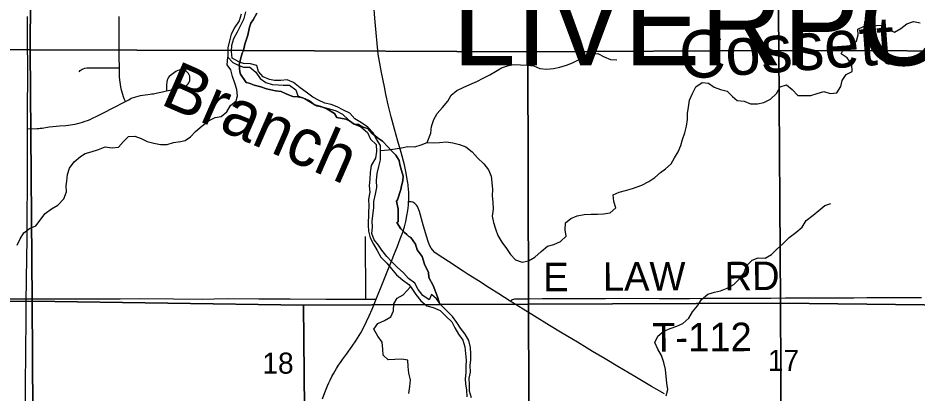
# Model space of a CAD drawing. Extents: x 0 to 34, y 0 to 22.
# Drawn here: x 2.784 to 3.679, y 18.513 to 18.886 of the extents above; entities that cross this region are included whole.
import ezdxf

# ---------------------------------------------------------------- set-up
doc = ezdxf.new("R2010")
doc.units = 0
for name, color, linetype in [('GM_X_County_Road', 7, 'Continuous'), ('GM_X_Major_River', 7, 'Continuous'), ('GM_X_Major_River_Text', 7, 'Continuous'), ('GM_X_Minor_River', 7, 'Continuous'), ('GM_X_Minor_River_Text', 7, 'Continuous'), ('GM_X_Section', 7, 'Continuous'), ('GM_X_Section_Text', 7, 'Continuous'), ('GM_X_State_Route', 7, 'Continuous'), ('GM_X_Township_Road', 7, 'Continuous'), ('GM_X_Township_Road_Text', 7, 'Continuous'), ('GM_X_Township_Text', 7, 'Continuous')]:
    doc.layers.add(name, color=color, linetype=linetype)

msp = doc.modelspace()

# ---------------------------------------------------------------- linework, layer by layer
at = {"layer": 'GM_X_County_Road'}
for points in [[(2.79093, 18.50279), (2.79105, 18.51409), (2.79108, 18.5223), (2.79122, 18.53251), (2.79128, 18.54174), (2.79143, 18.56118), (2.79156, 18.57903), (2.79172, 18.59362), (2.79186, 18.60627), (2.79202, 18.62178), (2.79245, 18.65092), (2.79258, 18.66175), (2.7927, 18.67837), (2.79288, 18.69681), (2.79309, 18.71098), (2.79316, 18.72061), (2.79309, 18.74474), (2.79301, 18.77551), (2.79306, 18.77995), (2.79316, 18.80505), (2.79322, 18.81849), (2.79311, 18.87921), (2.79319, 18.88741)], [(3.42731, 18.51171), (3.4146, 18.51924), (3.39787, 18.52917), (3.38094, 18.53908), (3.36843, 18.54659), (3.35585, 18.55409), (3.35052, 18.55726), (3.34074, 18.56314), (3.33505, 18.56653), (3.32563, 18.57217), (3.31304, 18.57973), (3.29787, 18.58905), (3.28661, 18.59603), (3.27366, 18.60395), (3.26245, 18.6112), (3.25287, 18.61733), (3.24213, 18.62413), (3.23195, 18.63073), (3.22693, 18.63397), (3.21246, 18.64334), (3.20095, 18.65079), (3.19874, 18.65251), (3.19644, 18.65506), (3.19504, 18.65688), (3.19353, 18.65984), (3.19202, 18.66354), (3.1906, 18.66774), (3.18747, 18.67881), (3.18338, 18.69338), (3.18219, 18.69645), (3.18127, 18.69828), (3.18035, 18.69961), (3.1796, 18.7005), (3.17875, 18.70131), (3.17776, 18.70199), (3.17681, 18.7024), (3.17514, 18.70285), (3.17257, 18.70298)]]:
    msp.add_lwpolyline(points, dxfattribs=at)
at = {"layer": 'GM_X_Major_River'}
for points in [[(3.23519, 18.50796), (3.23313, 18.51444), (3.23317, 18.5209), (3.23282, 18.52737), (3.23418, 18.53345), (3.23383, 18.53992), (3.23462, 18.54562), (3.23465, 18.55171), (3.2343, 18.55799), (3.23262, 18.56485), (3.22886, 18.57134), (3.22433, 18.57726), (3.22075, 18.5828), (3.21622, 18.58872), (3.21093, 18.59407), (3.20469, 18.60039), (3.20035, 18.6065), (3.19544, 18.61071), (3.19294, 18.6054), (3.1867, 18.60961), (3.18198, 18.61573), (3.17878, 18.62183), (3.17253, 18.62643), (3.16763, 18.63236), (3.1612, 18.63791), (3.1559, 18.64326), (3.1508, 18.64843), (3.1459, 18.65473), (3.1425, 18.65989), (3.13835, 18.66505), (3.1361, 18.67134), (3.13651, 18.6778), (3.13635, 18.68389), (3.13794, 18.69682), (3.13778, 18.70329), (3.13972, 18.7105), (3.14089, 18.71716), (3.14073, 18.724), (3.14134, 18.73104), (3.14308, 18.73807), (3.14463, 18.74453), (3.1447, 18.7588), (3.14075, 18.76528), (3.13717, 18.77139), (3.13207, 18.77732), (3.12564, 18.78154), (3.11901, 18.78538), (3.1141, 18.79111), (3.10765, 18.79419), (3.10159, 18.79727), (3.09534, 18.79959), (3.08927, 18.80114), (3.08283, 18.80422), (3.07714, 18.80691), (3.07071, 18.81209), (3.06446, 18.81649), (3.05803, 18.82167), (3.05178, 18.82436), (3.04532, 18.82364), (3.03886, 18.82348), (3.03412, 18.82465), (3.02786, 18.82716), (3.02314, 18.8327), (3.02146, 18.83842), (3.01501, 18.84035), (3.00818, 18.84058), (3.00344, 18.84232), (2.997, 18.84597), (2.99608, 18.85244), (2.99668, 18.8589), (2.99842, 18.86536), (3.00207, 18.87219), (3.00552, 18.87864), (3.00878, 18.88547), (3.01033, 18.89212)], [(3.00595, 18.88967), (3.00383, 18.88303), (2.99943, 18.87658), (2.99579, 18.86975), (2.99423, 18.8631), (2.99268, 18.85626), (2.99263, 18.84675), (2.99755, 18.8414), (3.00228, 18.83928), (3.00816, 18.83697), (3.01462, 18.83674), (3.02048, 18.83176), (3.02482, 18.82565), (3.03049, 18.82163), (3.03675, 18.8195), (3.04283, 18.81947), (3.04757, 18.81906), (3.05403, 18.81883), (3.06028, 18.81443), (3.06233, 18.80833), (3.06897, 18.80582), (3.07503, 18.80217), (3.08128, 18.79852), (3.08735, 18.79716), (3.0938, 18.7956), (3.10043, 18.79328), (3.10669, 18.79001), (3.11274, 18.78465), (3.11879, 18.78024), (3.12485, 18.77736), (3.13167, 18.77199), (3.13467, 18.76513), (3.14015, 18.75996), (3.14069, 18.75311), (3.1397, 18.74627), (3.1353, 18.73906), (3.13413, 18.73222), (3.13409, 18.72537), (3.1333, 18.71891), (3.13384, 18.71244), (3.13267, 18.7056), (3.13282, 18.69894), (3.1326, 18.6919), (3.13216, 18.67973), (3.13251, 18.67364), (3.13418, 18.66697), (3.13757, 18.66087), (3.14134, 18.65438), (3.14491, 18.64789), (3.15077, 18.64196), (3.15568, 18.63623), (3.1604, 18.6303), (3.16664, 18.62513), (3.17289, 18.62053), (3.17496, 18.61748), (3.17967, 18.6106), (3.18477, 18.6043), (3.19082, 18.59932), (3.19708, 18.59757), (3.2039, 18.59487), (3.20957, 18.58913), (3.21562, 18.58358), (3.21863, 18.57748), (3.22221, 18.57118), (3.22655, 18.56526), (3.22841, 18.55859), (3.22933, 18.55193)], [(3.22933, 18.55193), (3.22987, 18.54527), (3.22946, 18.539), (3.22962, 18.53272), (3.22883, 18.52663), (3.22918, 18.52188), (3.23029, 18.51559), (3.23064, 18.50874)]]:
    msp.add_lwpolyline(points, dxfattribs=at)
at = {"layer": 'GM_X_Minor_River'}
for points in [[(3.61384, 18.83953), (3.60931, 18.84603), (3.60325, 18.85006), (3.60594, 18.85537), (3.61261, 18.85875), (3.6187, 18.86272), (3.62025, 18.86898), (3.6199, 18.87488), (3.62561, 18.87752), (3.63245, 18.87805), (3.64461, 18.87874), (3.6501, 18.87434), (3.65635, 18.87164), (3.66283, 18.87522), (3.66874, 18.88013), (3.67521, 18.88219), (3.68204, 18.88101)], [(2.7826, 18.65975), (2.78568, 18.6662), (2.78931, 18.67189), (2.79503, 18.67624), (2.8015, 18.67905), (2.81068, 18.69118), (2.81697, 18.6959), (2.82326, 18.69948), (2.82917, 18.70573), (2.83187, 18.71275), (2.83171, 18.71884), (2.8323, 18.72359), (2.8329, 18.73006), (2.83502, 18.73632), (2.83942, 18.74258), (2.84572, 18.74787), (2.85048, 18.75089), (2.85656, 18.75276), (2.8636, 18.755), (2.87045, 18.75763), (2.87729, 18.75664), (2.88375, 18.75736), (2.88871, 18.76304), (2.89367, 18.76796), (2.89994, 18.76831), (2.9062, 18.7658), (2.91226, 18.76292), (2.9189, 18.76117), (2.92535, 18.75999), (2.93219, 18.75995), (2.93846, 18.76182), (2.94531, 18.76293), (2.95006, 18.76385), (2.9554, 18.76744), (2.96036, 18.77293), (2.96685, 18.77841), (2.97333, 18.78351), (2.9798, 18.78671), (2.98589, 18.78782), (2.9916, 18.79235), (2.99505, 18.79861), (3.00097, 18.80352), (3.00232, 18.80827), (3.0014, 18.81456), (2.99953, 18.82084), (2.99729, 18.8277), (2.99542, 18.83437), (2.99184, 18.83934), (2.99264, 18.8468)], [(3.19105, 18.76181), (3.19471, 18.77108), (3.19551, 18.77792), (3.19782, 18.78476), (3.20089, 18.79083), (3.20624, 18.79669), (3.21178, 18.80313), (3.21485, 18.80901), (3.22056, 18.81355), (3.22704, 18.81675), (3.23351, 18.81956), (3.24036, 18.82276), (3.24684, 18.82596), (3.25331, 18.82935), (3.25903, 18.83274), (3.26512, 18.83613), (3.27102, 18.83838), (3.2771, 18.83968), (3.28394, 18.83926), (3.29077, 18.83903), (3.29742, 18.83823), (3.30329, 18.83554), (3.31013, 18.83493), (3.31678, 18.83547), (3.32324, 18.83676), (3.32971, 18.83882), (3.3358, 18.84126), (3.3417, 18.84427), (3.34817, 18.84766), (3.35407, 18.85029), (3.36091, 18.85063), (3.36735, 18.84717), (3.37361, 18.84466), (3.38006, 18.84406)], [(3.14466, 18.75409), (3.15266, 18.75476), (3.15912, 18.75567), (3.16559, 18.75678), (3.17186, 18.75789), (3.17869, 18.75766), (3.18516, 18.75953), (3.19106, 18.76178), (3.19752, 18.76155), (3.20341, 18.76209), (3.21024, 18.76243), (3.2167, 18.76163), (3.22315, 18.76008), (3.22959, 18.75757), (3.23603, 18.75259), (3.24131, 18.74666), (3.24736, 18.74054), (3.25227, 18.73462), (3.2549, 18.72832), (3.25597, 18.71538), (3.25594, 18.70892), (3.25648, 18.70244), (3.25663, 18.6956), (3.25565, 18.68875), (3.25714, 18.68228), (3.25901, 18.67599), (3.26144, 18.66932), (3.2654, 18.66264), (3.26992, 18.65634), (3.27388, 18.65042), (3.27899, 18.64525), (3.28562, 18.64274), (3.29208, 18.64423), (3.29818, 18.64781), (3.30448, 18.65348), (3.31077, 18.65877), (3.31723, 18.66026), (3.3239, 18.66346), (3.32943, 18.66875), (3.32851, 18.67504), (3.32874, 18.68188), (3.33427, 18.68642), (3.34055, 18.68886), (3.34739, 18.69015), (3.35423, 18.69049), (3.36069, 18.69046), (3.36677, 18.6908), (3.37323, 18.69191), (3.37895, 18.69702), (3.37689, 18.7033), (3.37617, 18.70978), (3.38226, 18.71241), (3.38853, 18.71427), (3.39538, 18.71614), (3.40014, 18.71782), (3.40489, 18.71932), (3.41175, 18.72328), (3.41785, 18.72724), (3.42357, 18.73196), (3.42833, 18.73574), (3.43406, 18.74065), (3.43751, 18.74672), (3.44095, 18.7526), (3.44383, 18.75886), (3.44538, 18.76475), (3.4477, 18.77159), (3.44925, 18.77824), (3.45023, 18.7847), (3.45026, 18.79079), (3.45124, 18.79725), (3.45242, 18.80409), (3.4553, 18.81054), (3.45875, 18.81718), (3.46504, 18.82171), (3.47111, 18.82111), (3.47679, 18.81708), (3.48324, 18.81457), (3.48988, 18.81302), (3.49498, 18.80766), (3.4999, 18.80383), (3.50673, 18.80322), (3.51317, 18.80033), (3.52001, 18.80048), (3.52648, 18.80178), (3.53295, 18.80498), (3.53887, 18.81084), (3.5427, 18.81729), (3.54897, 18.81935), (3.55465, 18.81456), (3.56032, 18.80863), (3.56639, 18.80879), (3.57304, 18.80856), (3.57932, 18.81081), (3.58598, 18.81268), (3.59242, 18.81055), (3.59907, 18.81146), (3.6029, 18.81753), (3.60426, 18.82361), (3.60828, 18.82948), (3.61437, 18.83268), (3.61384, 18.83953)], [(3.42892, 18.50974), (3.43085, 18.5162), (3.42974, 18.52248), (3.42829, 18.53619), (3.42681, 18.54304), (3.42456, 18.54991), (3.4206, 18.5562), (3.41779, 18.56288), (3.42086, 18.56914), (3.42658, 18.57405), (3.43305, 18.57687), (3.43952, 18.57931), (3.4458, 18.58175), (3.45172, 18.58723), (3.45517, 18.5933), (3.46013, 18.59936), (3.46434, 18.6058), (3.47064, 18.6111), (3.4773, 18.61315), (3.48319, 18.61445), (3.48966, 18.61708), (3.49632, 18.62047), (3.50186, 18.62576), (3.50683, 18.6322), (3.50914, 18.63904), (3.51468, 18.64471), (3.52077, 18.64715), (3.5276, 18.64693), (3.53389, 18.65032), (3.53904, 18.65561), (3.54553, 18.66128), (3.55164, 18.66734), (3.55831, 18.67244), (3.56441, 18.67773), (3.56862, 18.68417), (3.5753, 18.68965), (3.58102, 18.69438), (3.58693, 18.69929), (3.59321, 18.70135)], [(3.17292, 18.51229), (3.1739, 18.51895), (3.17431, 18.5256), (3.17264, 18.53227), (3.17229, 18.53893), (3.17175, 18.54521), (3.16568, 18.54638), (3.15884, 18.54604), (3.15219, 18.5457), (3.14709, 18.55029), (3.14693, 18.55638), (3.1462, 18.56323), (3.14186, 18.56934), (3.13791, 18.57602), (3.14192, 18.58171), (3.14859, 18.5849), (3.15487, 18.58848), (3.15756, 18.59456), (3.15779, 18.60121), (3.16123, 18.6069), (3.16714, 18.61029), (3.17437, 18.61824)]]:
    msp.add_lwpolyline(points, dxfattribs=at)
at = {"layer": 'GM_X_Section'}
for points in [[(2.56549, 19.10794), (2.79739, 19.11023), (2.7958, 18.85424), (2.56819, 18.85493)], [(3.53903, 19.11114), (3.54138, 18.85346), (3.29121, 18.85211), (3.28908, 19.11023)], [(3.79582, 19.10682), (3.79726, 18.85283), (3.54138, 18.85346), (3.53903, 19.11114)], [(2.56819, 18.85493), (2.7958, 18.85424), (2.79756, 18.60391), (2.57201, 18.60293)], [(2.7958, 18.85424), (3.00814, 18.85359), (3.00694, 18.85067), (3.00595, 18.84721), (3.00386, 18.83951), (3.00418, 18.83555), (3.00448, 18.83222), (3.00529, 18.83006), (3.01096, 18.8218), (3.01394, 18.82093), (3.01888, 18.81893), (3.02134, 18.81819), (3.02536, 18.81734), (3.03107, 18.81535), (3.0369, 18.814), (3.04001, 18.81339), (3.04557, 18.8128), (3.05142, 18.81017), (3.05727, 18.8078), (3.06218, 18.80734), (3.0671, 18.80649), (3.07399, 18.80324), (3.07883, 18.79932), (3.08531, 18.79772), (3.09128, 18.79548), (3.09884, 18.79069), (3.10109, 18.78675), (3.1099, 18.78517), (3.11367, 18.78342), (3.11836, 18.78014), (3.12263, 18.77993), (3.12706, 18.77728), (3.13212, 18.7758), (3.13619, 18.77085), (3.14259, 18.76592), (3.1465, 18.76328), (3.15214, 18.75719), (3.15567, 18.75377), (3.15974, 18.74934), (3.16317, 18.744), (3.16388, 18.74004), (3.16551, 18.73417), (3.16701, 18.72855), (3.16682, 18.72369), (3.16547, 18.71869), (3.16474, 18.71523), (3.1614, 18.70496), (3.16039, 18.70341), (3.16218, 18.6955), (3.16208, 18.69294), (3.16203, 18.68756), (3.16209, 18.68309), (3.16081, 18.68243), (3.1649, 18.67608), (3.16857, 18.6724), (3.1708, 18.67038), (3.17289, 18.66835), (3.17471, 18.66748), (3.17946, 18.66087), (3.18121, 18.65526), (3.18609, 18.64853), (3.18852, 18.64075), (3.19225, 18.63247), (3.19284, 18.62761), (3.19709, 18.61947), (3.20125, 18.60838), (3.20371, 18.60066), (3.06807, 18.60001), (2.79756, 18.60391)], [(3.00814, 18.85359), (3.29121, 18.85211), (3.29209, 18.60109), (3.20371, 18.60066), (3.20125, 18.60838), (3.19709, 18.61947), (3.19284, 18.62761), (3.19225, 18.63247), (3.18852, 18.64075), (3.18609, 18.64853), (3.18121, 18.65526), (3.17946, 18.66087), (3.17471, 18.66748), (3.17289, 18.66835), (3.1708, 18.67038), (3.16857, 18.6724), (3.1649, 18.67608), (3.16081, 18.68243), (3.16209, 18.68309), (3.16203, 18.68756), (3.16208, 18.69294), (3.16218, 18.6955), (3.16039, 18.70341), (3.1614, 18.70496), (3.16474, 18.71523), (3.16547, 18.71869), (3.16682, 18.72369), (3.16701, 18.72855), (3.16551, 18.73417), (3.16388, 18.74004), (3.16317, 18.744), (3.15974, 18.74934), (3.15567, 18.75377), (3.15214, 18.75719), (3.1465, 18.76328), (3.14259, 18.76592), (3.13619, 18.77085), (3.13212, 18.7758), (3.12706, 18.77728), (3.12263, 18.77993), (3.11836, 18.78014), (3.11367, 18.78342), (3.1099, 18.78517), (3.10109, 18.78675), (3.09884, 18.79069), (3.09128, 18.79548), (3.08531, 18.79772), (3.07883, 18.79932), (3.07399, 18.80324), (3.0671, 18.80649), (3.06218, 18.80734), (3.05727, 18.8078), (3.05142, 18.81017), (3.04557, 18.8128), (3.04001, 18.81339), (3.0369, 18.814), (3.03107, 18.81535), (3.02536, 18.81734), (3.02134, 18.81819), (3.01888, 18.81893), (3.01394, 18.82093), (3.01096, 18.8218), (3.00529, 18.83006), (3.00448, 18.83222), (3.00418, 18.83555), (3.00386, 18.83951), (3.00595, 18.84721), (3.00694, 18.85067)], [(3.54138, 18.85346), (3.54284, 18.60193), (3.29209, 18.60109), (3.29121, 18.85211)], [(3.79726, 18.85283), (3.80064, 18.5989), (3.54284, 18.60193), (3.54138, 18.85346)], [(2.57201, 18.60293), (2.79756, 18.60391), (2.79951, 18.32799), (2.57123, 18.33072)], [(2.79756, 18.60391), (3.06807, 18.60001), (3.07048, 18.32618), (2.79951, 18.32799)], [(3.29209, 18.60109), (3.29303, 18.32745), (3.07048, 18.32618), (3.06807, 18.60001), (3.20371, 18.60066)], [(3.54284, 18.60193), (3.54412, 18.32749), (3.29303, 18.32745), (3.29209, 18.60109)], [(3.80064, 18.5989), (3.80425, 18.32752), (3.54412, 18.32749), (3.54284, 18.60193)]]:
    msp.add_lwpolyline(points, close=True, dxfattribs=at)
for points in [[(3.02149, 18.89073), (3.0177, 18.88417), (3.01542, 18.88082), (3.01406, 18.87671), (3.01236, 18.86889), (3.00952, 18.85978), (3.00814, 18.85359), (2.7958, 18.85424), (2.79739, 19.11023)], [(3.28908, 19.11023), (3.29121, 18.85211), (3.00814, 18.85359), (3.00952, 18.85978), (3.01236, 18.86889), (3.01406, 18.87671), (3.01542, 18.88082), (3.0177, 18.88417), (3.02149, 18.89073)]]:
    msp.add_lwpolyline(points, dxfattribs=at)
at = {"layer": 'GM_X_State_Route'}
msp.add_lwpolyline([(3.08689, 18.50672), (3.08922, 18.51323), (3.09179, 18.51979), (3.09307, 18.52275), (3.0943, 18.52551), (3.09621, 18.52919), (3.098, 18.53235), (3.10076, 18.53698), (3.10285, 18.5402), (3.10478, 18.54313), (3.10681, 18.54594), (3.11063, 18.5512), (3.11631, 18.55932), (3.12001, 18.56468), (3.12324, 18.56971), (3.12485, 18.57243), (3.12787, 18.57804), (3.13073, 18.58379), (3.13332, 18.58938), (3.13637, 18.59616), (3.14036, 18.60615), (3.14231, 18.61088), (3.14534, 18.61836), (3.15188, 18.63478), (3.15547, 18.64369), (3.15861, 18.65151), (3.16105, 18.65769), (3.16427, 18.66594), (3.16667, 18.67255), (3.1684, 18.67799), (3.16991, 18.68345), (3.17096, 18.68882), (3.17183, 18.69436), (3.17241, 18.69964), (3.17257, 18.70298), (3.17264, 18.70448), (3.17265, 18.7133), (3.17259, 18.7144), (3.17245, 18.71624), (3.17228, 18.71807), (3.17208, 18.7199), (3.17184, 18.72173), (3.17158, 18.72355), (3.17128, 18.72537), (3.17095, 18.72718), (3.17016, 18.73157), (3.1684, 18.73962), (3.165, 18.75191), (3.1618, 18.76342), (3.15857, 18.77509), (3.15535, 18.78763), (3.15231, 18.79932), (3.15004, 18.81013), (3.14851, 18.81735), (3.1457, 18.8315), (3.1442, 18.83875), (3.1423, 18.84981), (3.14192, 18.85333), (3.14115, 18.86046), (3.14021, 18.87095), (3.13903, 18.88556), (3.13811, 18.89907)], dxfattribs=at)
at = {"layer": 'GM_X_Township_Road'}
msp.add_line((3.12986, 18.60603), (3.1298, 18.66834), dxfattribs=at)
for points in [[(2.89056, 18.8027), (2.88931, 18.80547), (2.88856, 18.80745), (2.88784, 18.80973), (2.88668, 18.81402), (2.886, 18.81718), (2.88525, 18.82185), (2.88478, 18.82706), (2.88451, 18.83193), (2.88454, 18.83612), (2.88441, 18.84734), (2.8843, 18.85689), (2.88434, 18.87612), (2.8844, 18.88733)], [(2.79301, 18.77551), (2.80254, 18.77581), (2.80419, 18.77593), (2.80583, 18.7761), (2.80754, 18.77634), (2.81479, 18.77748), (2.81813, 18.77786), (2.825, 18.77841), (2.83127, 18.77891), (2.83389, 18.77916), (2.83778, 18.77971), (2.84036, 18.78019), (2.84293, 18.78076), (2.84547, 18.78142), (2.84798, 18.78217), (2.85047, 18.78301), (2.85293, 18.78394), (2.85536, 18.78496), (2.85775, 18.78606), (2.86215, 18.78814), (2.86946, 18.7917), (2.87784, 18.796), (2.89056, 18.8027), (2.8938, 18.80455), (2.89644, 18.80594), (2.89866, 18.80677), (2.90079, 18.80751), (2.90338, 18.8082), (2.90555, 18.80867), (2.90805, 18.80908), (2.91514, 18.81006), (2.91677, 18.81025), (2.91839, 18.8105), (2.92262, 18.81121), (2.92743, 18.81222), (2.93164, 18.81324), (2.93953, 18.81512), (2.94673, 18.81685), (2.94817, 18.81736), (2.94958, 18.81781), (2.95062, 18.81832), (2.9517, 18.81902), (2.95219, 18.81943), (2.95294, 18.8202), (2.95381, 18.82136), (2.95449, 18.82275), (2.95478, 18.82379), (2.95486, 18.82434), (2.95483, 18.82674), (2.9546, 18.82807), (2.95407, 18.82941), (2.95339, 18.83059), (2.95245, 18.83175), (2.95145, 18.8326), (2.95025, 18.83338), (2.94888, 18.83392), (2.94746, 18.83422), (2.94625, 18.83428), (2.94506, 18.83425), (2.94398, 18.83399), (2.94274, 18.83352), (2.94087, 18.83256), (2.93535, 18.82867), (2.93416, 18.82758), (2.93317, 18.82632), (2.93265, 18.82526), (2.93222, 18.82392), (2.93194, 18.82227), (2.9316, 18.81904), (2.93143, 18.81672), (2.93164, 18.81324)], [(2.84457, 18.83234), (2.84559, 18.83369), (2.84636, 18.83438), (2.84745, 18.83498), (2.84837, 18.83534), (2.85022, 18.83588), (2.85208, 18.83621), (2.85347, 18.83633), (2.86519, 18.83629), (2.8745, 18.8362), (2.88454, 18.83612)], [(2.76553, 18.60627), (2.79186, 18.60627), (2.81193, 18.60632), (2.83463, 18.60637), (2.85922, 18.60643), (2.88546, 18.60649), (2.90561, 18.60654), (2.9385, 18.60629), (2.96696, 18.60612), (2.97889, 18.60636), (2.99287, 18.60677), (3.0233, 18.60651), (3.05455, 18.60624), (3.09024, 18.60592), (3.10825, 18.60597), (3.12986, 18.60603), (3.1349, 18.60609), (3.14036, 18.60615)], [(3.27366, 18.60395), (3.27551, 18.60547), (3.27615, 18.60581), (3.27724, 18.60617), (3.27825, 18.60633), (3.28051, 18.60639), (3.29139, 18.60645), (3.30595, 18.60652), (3.32192, 18.6066), (3.33901, 18.60669), (3.35234, 18.60675), (3.3688, 18.60683), (3.38367, 18.60691), (3.42235, 18.60681), (3.43808, 18.60676), (3.45232, 18.60682), (3.46787, 18.60688), (3.48267, 18.60694), (3.49476, 18.60699), (3.5087, 18.60705), (3.52042, 18.6071), (3.53313, 18.60715), (3.54775, 18.60721), (3.56095, 18.60726), (3.57501, 18.60732), (3.58753, 18.60737), (3.60073, 18.60742), (3.61609, 18.60748), (3.6288, 18.60753), (3.64218, 18.60759), (3.65551, 18.60764), (3.67006, 18.6077), (3.68326, 18.60775)]]:
    msp.add_lwpolyline(points, dxfattribs=at)

# ---------------------------------------------------------------- texts
at = {"layer": 'GM_X_Major_River_Text'}
msp.add_text('Branch', height=0.04737, rotation=336.34351, dxfattribs=at).set_placement((2.92426, 18.80049))
at = {"layer": 'GM_X_Minor_River_Text'}
msp.add_text('Cossett', height=0.047372, rotation=4.18791, dxfattribs=at).set_placement((3.44377, 18.82479))
at = {"layer": 'GM_X_Section_Text'}
for s, p in [('18', (3.02695, 18.5319)), ('17', (3.53029, 18.53466))]:
    msp.add_text(s, height=0.020928, rotation=0.00001, dxfattribs=at).set_placement(p)
at = {"layer": 'GM_X_Township_Road_Text'}
for s, height, rotation, p in [('E', 0.02841, 0.00001, (3.30654, 18.61388)), ('LAW', 0.028409, 0.28632, (3.36606, 18.6143)), ('RD', 0.028409, 0.49364, (3.48727, 18.61471)), ('T-112', 0.028409, 0.28071, (3.41511, 18.55382))]:
    msp.add_text(s, height=height, rotation=rotation, dxfattribs=at).set_placement(p)
at = {"layer": 'GM_X_Township_Text'}
msp.add_text('LIVERPOOL', height=0.085227, rotation=0.00001, dxfattribs=at).set_placement((3.21593, 18.83873))

doc.saveas('drawing.dxf')
